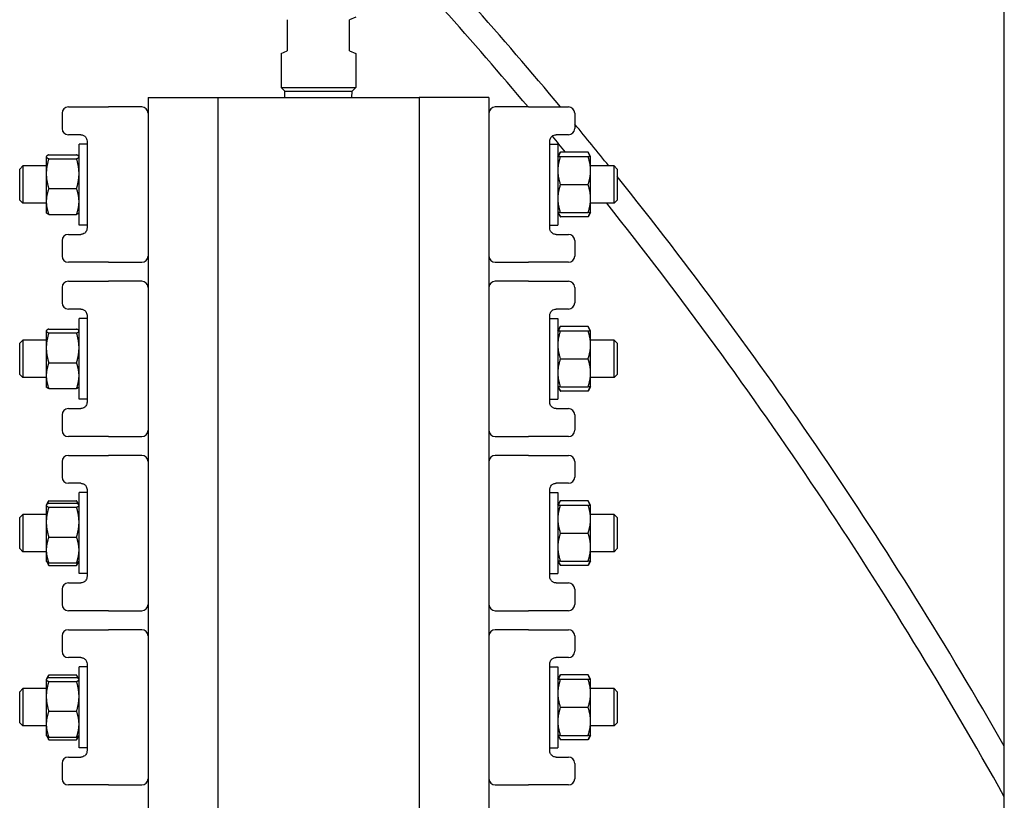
# Model space of a CAD drawing. Header units: inches. Extents: x 5 to 1128, y -85 to 748.
# Tile 282 of 656: x 450 to 460, y 306 to 314. Entities that reach past the tile are written whole.
import ezdxf

# ---------------------------------------------------------------- set-up
doc = ezdxf.new("R2010")
doc.units = ezdxf.units.IN
doc.header["$LTSCALE"] = 32
doc.header["$MEASUREMENT"] = 0
doc.layers.add('Visible (ANSI)', color=7, linetype='Continuous', lineweight=30)

msp = doc.modelspace()

# ---------------------------------------------------------------- linework, layer by layer
at = {"layer": 'Visible (ANSI)'}
for p, q in [((459.86201, 293.09617), (459.86201, 318.99617)), ((453.34951, 313.85331), (453.28701, 313.82742)), ((452.66201, 313.82742), (452.66201, 313.51492)), ((453.28701, 313.51492), (453.28701, 313.82742)), ((452.59951, 313.48903), (452.66201, 313.51492)), ((452.59951, 313.48903), (452.59951, 313.14617)), ((453.28701, 313.51492), (453.34951, 313.48903)), ((453.34951, 313.48903), (453.34951, 313.14617)), ((452.59951, 313.14617), (453.34951, 313.14617)), ((452.63701, 313.10867), (452.59951, 313.14617)), ((453.31201, 313.10867), (453.34951, 313.14617)), ((451.26301, 313.04617), (451.96301, 313.04617)), ((451.26301, 313.04617), (451.26301, 299.04617)), ((451.96301, 313.04617), (453.98601, 313.04617)), ((451.96301, 313.04617), (451.96301, 299.04617)), ((452.63701, 313.10867), (453.31201, 313.10867)), ((452.63865, 313.04617), (452.63701, 313.10867)), ((453.31037, 313.04617), (453.31201, 313.10867)), ((453.98601, 313.04617), (453.98601, 299.04617)), ((454.68601, 313.04617), (453.98601, 313.04617)), ((454.68601, 313.04617), (454.68601, 299.04617)), ((450.46301, 312.95117), (450.81027, 312.95117)), ((450.81027, 312.95117), (450.86575, 312.95117)), ((451.20051, 312.95117), (450.86575, 312.95117)), ((455.08327, 312.95117), (454.74851, 312.95117)), ((455.08327, 312.95117), (455.13875, 312.95117)), ((455.13875, 312.95117), (455.48601, 312.95117)), ((450.40051, 312.88867), (450.40051, 312.73367)), ((455.54851, 312.88867), (455.54851, 312.73367)), ((450.58801, 312.67117), (450.46301, 312.67117)), ((455.48601, 312.67117), (455.36101, 312.67117)), ((450.57051, 311.76467), (450.57051, 312.57767)), ((450.65051, 312.57767), (450.57051, 312.57767)), ((450.65051, 312.60867), (450.65051, 311.73367)), ((455.29851, 311.73367), (455.29851, 312.60867)), ((455.29851, 312.57767), (455.37851, 312.57767)), ((455.37851, 312.57767), (455.37851, 311.76467)), ((450.24151, 312.45267), (450.24273, 312.45478)), ((450.24151, 312.45267), (450.24151, 312.45057)), ((450.24151, 312.45057), (450.24151, 312.28118)), ((450.26665, 312.47037), (450.54537, 312.47037)), ((450.57051, 312.45267), (450.56929, 312.45478)), ((455.37851, 312.45267), (455.40365, 312.49622)), ((455.68237, 312.49622), (455.40365, 312.49622)), ((455.40365, 312.45267), (455.68237, 312.45267)), ((455.70751, 312.45267), (455.68237, 312.49622)), ((455.70751, 312.31192), (455.70751, 312.45267)), ((449.97451, 312.32742), (450.00576, 312.35867)), ((450.00576, 312.35867), (450.00576, 311.98367)), ((450.24151, 312.35867), (450.00576, 312.35867)), ((450.26665, 312.43078), (450.54537, 312.43078)), ((455.94326, 312.35867), (455.70751, 312.35867)), ((455.94326, 311.98367), (455.94326, 312.35867)), ((455.97451, 312.32742), (455.94326, 312.35867)), ((449.97451, 312.01492), (449.97451, 312.32742)), ((450.24151, 312.28118), (450.24151, 312.00177)), ((455.70751, 312.03042), (455.70751, 312.31192)), ((455.97451, 312.32742), (455.97451, 312.01492)), ((455.40365, 312.17117), (455.68237, 312.17117)), ((450.26665, 312.13158), (450.54537, 312.13158)), ((449.97451, 312.01492), (450.00576, 311.98367)), ((450.24151, 311.98367), (450.00576, 311.98367)), ((450.24151, 312.00177), (450.24151, 311.88967)), ((455.70751, 311.88967), (455.70751, 312.03042)), ((455.94326, 311.98367), (455.70751, 311.98367)), ((455.97451, 312.01492), (455.94326, 311.98367)), ((450.24151, 311.88967), (450.24273, 311.88756)), ((450.26665, 311.87197), (450.54537, 311.87197)), ((450.57051, 311.88967), (450.56929, 311.88756)), ((455.37851, 311.88967), (455.40365, 311.84612)), ((455.40365, 311.88967), (455.68237, 311.88967)), ((455.70751, 311.88967), (455.68237, 311.84612)), ((450.65051, 311.76467), (450.57051, 311.76467)), ((455.29851, 311.76467), (455.37851, 311.76467)), ((455.68237, 311.84612), (455.40365, 311.84612)), ((450.46301, 311.67117), (450.58801, 311.67117)), ((455.36101, 311.67117), (455.48601, 311.67117)), ((450.40051, 311.60867), (450.40051, 311.45367)), ((455.54851, 311.60867), (455.54851, 311.45367)), ((450.81027, 311.39117), (450.46301, 311.39117)), ((450.86575, 311.39117), (450.81027, 311.39117)), ((450.86575, 311.39117), (451.20051, 311.39117)), ((454.74851, 311.39117), (455.08327, 311.39117)), ((455.13875, 311.39117), (455.08327, 311.39117)), ((455.48601, 311.39117), (455.13875, 311.39117)), ((450.46301, 311.20117), (450.81027, 311.20117)), ((450.81027, 311.20117), (450.86575, 311.20117)), ((451.20051, 311.20117), (450.86575, 311.20117)), ((455.08327, 311.20117), (454.74851, 311.20117)), ((455.08327, 311.20117), (455.13875, 311.20117)), ((455.13875, 311.20117), (455.48601, 311.20117)), ((450.40051, 311.13867), (450.40051, 310.98367)), ((455.54851, 311.13867), (455.54851, 310.98367)), ((450.58801, 310.92117), (450.46301, 310.92117)), ((455.48601, 310.92117), (455.36101, 310.92117)), ((450.57051, 310.01467), (450.57051, 310.82767)), ((450.65051, 310.82767), (450.57051, 310.82767)), ((450.65051, 310.85867), (450.65051, 309.98367)), ((455.29851, 309.98367), (455.29851, 310.85867)), ((455.29851, 310.82767), (455.37851, 310.82767)), ((455.37851, 310.82767), (455.37851, 310.01467)), ((450.24151, 310.70267), (450.24273, 310.70478)), ((450.24151, 310.70267), (450.24151, 310.70057)), ((450.24151, 310.70057), (450.24151, 310.53118)), ((450.26665, 310.72037), (450.54537, 310.72037)), ((450.26665, 310.68078), (450.54537, 310.68078)), ((450.57051, 310.70267), (450.56929, 310.70478)), ((455.37851, 310.70267), (455.40365, 310.74622)), ((455.68237, 310.74622), (455.40365, 310.74622)), ((455.40365, 310.70267), (455.68237, 310.70267)), ((455.70751, 310.70267), (455.68237, 310.74622)), ((455.70751, 310.56192), (455.70751, 310.70267)), ((449.97451, 310.57742), (450.00576, 310.60867)), ((449.97451, 310.26492), (449.97451, 310.57742)), ((450.00576, 310.60867), (450.00576, 310.23367)), ((450.24151, 310.60867), (450.00576, 310.60867)), ((455.94326, 310.60867), (455.70751, 310.60867)), ((455.94326, 310.23367), (455.94326, 310.60867)), ((455.97451, 310.57742), (455.94326, 310.60867)), ((455.97451, 310.57742), (455.97451, 310.26492)), ((450.24151, 310.53118), (450.24151, 310.25177)), ((455.70751, 310.28042), (455.70751, 310.56192)), ((450.26665, 310.38158), (450.54537, 310.38158)), ((455.40365, 310.42117), (455.68237, 310.42117)), ((455.70751, 310.13967), (455.70751, 310.28042)), ((449.97451, 310.26492), (450.00576, 310.23367)), ((450.24151, 310.23367), (450.00576, 310.23367)), ((450.24151, 310.25177), (450.24151, 310.13967)), ((455.94326, 310.23367), (455.70751, 310.23367)), ((455.97451, 310.26492), (455.94326, 310.23367)), ((450.24151, 310.13967), (450.24273, 310.13756)), ((450.26665, 310.12197), (450.54537, 310.12197)), ((450.57051, 310.13967), (450.56929, 310.13756)), ((455.37851, 310.13967), (455.40365, 310.09612)), ((455.40365, 310.13967), (455.68237, 310.13967)), ((455.68237, 310.09612), (455.40365, 310.09612)), ((455.70751, 310.13967), (455.68237, 310.09612)), ((450.65051, 310.01467), (450.57051, 310.01467)), ((455.29851, 310.01467), (455.37851, 310.01467)), ((450.46301, 309.92117), (450.58801, 309.92117)), ((455.36101, 309.92117), (455.48601, 309.92117)), ((450.40051, 309.85867), (450.40051, 309.70367)), ((455.54851, 309.85867), (455.54851, 309.70367)), ((450.81027, 309.64117), (450.46301, 309.64117)), ((450.86575, 309.64117), (450.81027, 309.64117)), ((450.86575, 309.64117), (451.20051, 309.64117)), ((454.74851, 309.64117), (455.08327, 309.64117)), ((455.13875, 309.64117), (455.08327, 309.64117)), ((455.48601, 309.64117), (455.13875, 309.64117)), ((450.40051, 309.38867), (450.40051, 309.23367)), ((450.46301, 309.45117), (450.81027, 309.45117)), ((450.81027, 309.45117), (450.86575, 309.45117)), ((451.20051, 309.45117), (450.86575, 309.45117)), ((455.08327, 309.45117), (454.74851, 309.45117)), ((455.08327, 309.45117), (455.13875, 309.45117)), ((455.13875, 309.45117), (455.48601, 309.45117)), ((455.54851, 309.38867), (455.54851, 309.23367)), ((450.58801, 309.17117), (450.46301, 309.17117)), ((450.65051, 309.10867), (450.65051, 308.23367)), ((455.29851, 308.23367), (455.29851, 309.10867)), ((455.48601, 309.17117), (455.36101, 309.17117)), ((450.24273, 308.95478), (450.26375, 308.99119)), ((450.26665, 308.99609), (450.54537, 308.99609)), ((450.56929, 308.95478), (450.54827, 308.99119)), ((450.57051, 308.26467), (450.57051, 309.07767)), ((450.65051, 309.07767), (450.57051, 309.07767)), ((455.29851, 309.07767), (455.37851, 309.07767)), ((455.37851, 309.07767), (455.37851, 308.26467)), ((455.37851, 308.95267), (455.40365, 308.99622)), ((455.68237, 308.99622), (455.40365, 308.99622)), ((455.70751, 308.95267), (455.68237, 308.99622)), ((450.24151, 308.95267), (450.24273, 308.95478)), ((450.24151, 308.95267), (450.24151, 308.95057)), ((450.24151, 308.95057), (450.24151, 308.78118)), ((450.26665, 308.97037), (450.54537, 308.97037)), ((450.26665, 308.93078), (450.54537, 308.93078)), ((450.57051, 308.95267), (450.56929, 308.95478)), ((455.40365, 308.95267), (455.68237, 308.95267)), ((455.70751, 308.81192), (455.70751, 308.95267)), ((449.97451, 308.82742), (450.00576, 308.85867)), ((449.97451, 308.51492), (449.97451, 308.82742)), ((450.00576, 308.85867), (450.00576, 308.48367)), ((450.24151, 308.85867), (450.00576, 308.85867)), ((455.94326, 308.85867), (455.70751, 308.85867)), ((455.70751, 308.53042), (455.70751, 308.81192)), ((455.94326, 308.48367), (455.94326, 308.85867)), ((455.97451, 308.82742), (455.94326, 308.85867)), ((455.97451, 308.82742), (455.97451, 308.51492)), ((450.24151, 308.78118), (450.24151, 308.50177)), ((450.26665, 308.63158), (450.54537, 308.63158)), ((455.40365, 308.67117), (455.68237, 308.67117)), ((449.97451, 308.51492), (450.00576, 308.48367)), ((450.24151, 308.50177), (450.24151, 308.38967)), ((455.70751, 308.38967), (455.70751, 308.53042)), ((455.97451, 308.51492), (455.94326, 308.48367)), ((450.24151, 308.48367), (450.00576, 308.48367)), ((455.94326, 308.48367), (455.70751, 308.48367)), ((450.24151, 308.38967), (450.24273, 308.38756)), ((450.24273, 308.38756), (450.26375, 308.35115)), ((450.26665, 308.37197), (450.54537, 308.37197)), ((450.26665, 308.34625), (450.54537, 308.34625)), ((450.56929, 308.38756), (450.54827, 308.35115)), ((450.57051, 308.38967), (450.56929, 308.38756)), ((455.37851, 308.38967), (455.40365, 308.34612)), ((455.40365, 308.38967), (455.68237, 308.38967)), ((455.68237, 308.34612), (455.40365, 308.34612)), ((455.70751, 308.38967), (455.68237, 308.34612)), ((450.65051, 308.26467), (450.57051, 308.26467)), ((455.29851, 308.26467), (455.37851, 308.26467)), ((450.40051, 308.10867), (450.40051, 307.95367)), ((450.46301, 308.17117), (450.58801, 308.17117)), ((455.36101, 308.17117), (455.48601, 308.17117)), ((455.54851, 308.10867), (455.54851, 307.95367)), ((450.81027, 307.89117), (450.46301, 307.89117)), ((450.86575, 307.89117), (450.81027, 307.89117)), ((450.86575, 307.89117), (451.20051, 307.89117)), ((454.74851, 307.89117), (455.08327, 307.89117)), ((455.13875, 307.89117), (455.08327, 307.89117)), ((455.48601, 307.89117), (455.13875, 307.89117)), ((450.46301, 307.70117), (450.81027, 307.70117)), ((450.81027, 307.70117), (450.86575, 307.70117)), ((451.20051, 307.70117), (450.86575, 307.70117)), ((455.08327, 307.70117), (454.74851, 307.70117)), ((455.08327, 307.70117), (455.13875, 307.70117)), ((455.13875, 307.70117), (455.48601, 307.70117)), ((450.40051, 307.63867), (450.40051, 307.48367)), ((455.54851, 307.63867), (455.54851, 307.48367)), ((450.58801, 307.42117), (450.46301, 307.42117)), ((455.48601, 307.42117), (455.36101, 307.42117)), ((450.57051, 306.51467), (450.57051, 307.32767)), ((450.65051, 307.32767), (450.57051, 307.32767)), ((450.65051, 307.35867), (450.65051, 306.48367)), ((455.29851, 306.48367), (455.29851, 307.35867)), ((455.29851, 307.32767), (455.37851, 307.32767)), ((455.37851, 307.32767), (455.37851, 306.51467)), ((450.24151, 307.20267), (450.24273, 307.20478)), ((450.24273, 307.20478), (450.26375, 307.24119)), ((450.26665, 307.24609), (450.54537, 307.24609)), ((450.26665, 307.22037), (450.54537, 307.22037)), ((450.56929, 307.20478), (450.54827, 307.24119)), ((450.57051, 307.20267), (450.56929, 307.20478)), ((455.37851, 307.20267), (455.40365, 307.24622)), ((455.68237, 307.24622), (455.40365, 307.24622)), ((455.70751, 307.20267), (455.68237, 307.24622)), ((449.97451, 307.07742), (450.00576, 307.10867)), ((450.00576, 307.10867), (450.00576, 306.73367)), ((450.24151, 307.10867), (450.00576, 307.10867)), ((450.24151, 307.20267), (450.24151, 307.20057)), ((450.24151, 307.20057), (450.24151, 307.03118)), ((450.26665, 307.18078), (450.54537, 307.18078)), ((455.40365, 307.20267), (455.68237, 307.20267)), ((455.70751, 307.06192), (455.70751, 307.20267)), ((455.94326, 307.10867), (455.70751, 307.10867)), ((455.94326, 306.73367), (455.94326, 307.10867)), ((455.97451, 307.07742), (455.94326, 307.10867)), ((449.97451, 306.76492), (449.97451, 307.07742)), ((450.24151, 307.03118), (450.24151, 306.75177)), ((455.70751, 306.78042), (455.70751, 307.06192)), ((455.97451, 307.07742), (455.97451, 306.76492)), ((455.40365, 306.92117), (455.68237, 306.92117)), ((450.26665, 306.88158), (450.54537, 306.88158)), ((449.97451, 306.76492), (450.00576, 306.73367)), ((450.24151, 306.73367), (450.00576, 306.73367)), ((450.24151, 306.75177), (450.24151, 306.63967)), ((455.70751, 306.63967), (455.70751, 306.78042)), ((455.94326, 306.73367), (455.70751, 306.73367)), ((455.97451, 306.76492), (455.94326, 306.73367)), ((450.24151, 306.63967), (450.24273, 306.63756)), ((450.24273, 306.63756), (450.26375, 306.60115)), ((450.26665, 306.62197), (450.54537, 306.62197)), ((450.56929, 306.63756), (450.54827, 306.60115)), ((450.57051, 306.63967), (450.56929, 306.63756)), ((455.37851, 306.63967), (455.40365, 306.59612)), ((455.40365, 306.63967), (455.68237, 306.63967)), ((455.70751, 306.63967), (455.68237, 306.59612)), ((450.26665, 306.59625), (450.54537, 306.59625)), ((450.65051, 306.51467), (450.57051, 306.51467)), ((455.29851, 306.51467), (455.37851, 306.51467)), ((455.68237, 306.59612), (455.40365, 306.59612)), ((450.46301, 306.42117), (450.58801, 306.42117)), ((455.36101, 306.42117), (455.48601, 306.42117)), ((450.40051, 306.35867), (450.40051, 306.20367)), ((455.54851, 306.35867), (455.54851, 306.20367)), ((450.81027, 306.14117), (450.46301, 306.14117)), ((450.86575, 306.14117), (450.81027, 306.14117)), ((450.86575, 306.14117), (451.20051, 306.14117)), ((454.74851, 306.14117), (455.08327, 306.14117)), ((455.13875, 306.14117), (455.08327, 306.14117)), ((455.48601, 306.14117), (455.13875, 306.14117))]:
    msp.add_line(p, q, dxfattribs=at)
for centre, radius, start, end in [((421.12125, 284.39305), 44.62029, 39.793715, 43.32507), ((421.12125, 284.39305), 44.37029, 40.063153, 43.418924), ((450.46301, 312.88867), 0.0625, 90, 180), ((451.20051, 312.88867), 0.0625, 0, 90), ((454.74851, 312.88867), 0.0625, 90, 180), ((455.48601, 312.88867), 0.0625, 0, 90), ((421.12125, 284.39305), 44.62029, 38.810506, 39.505763), ((450.46301, 312.73367), 0.0625, 180, 270), ((421.12125, 284.39305), 44.37029, 39.299792, 39.571209), ((455.48601, 312.73367), 0.0625, 270, 0), ((421.12125, 284.39305), 44.62029, 29.746183, 38.637881), ((421.12125, 284.39305), 44.37029, 29.176296, 38.449635), ((450.46301, 311.60867), 0.0625, 90, 180), ((455.48601, 311.60867), 0.0625, 0, 90), ((450.46301, 311.45367), 0.0625, 180, 270), ((451.20051, 311.45367), 0.0625, 270, 0), ((454.74851, 311.45367), 0.0625, 180, 270), ((455.48601, 311.45367), 0.0625, 270, 0), ((450.46301, 311.13867), 0.0625, 90, 180), ((451.20051, 311.13867), 0.0625, 0, 90), ((454.74851, 311.13867), 0.0625, 90, 180), ((455.48601, 311.13867), 0.0625, 0, 90), ((450.46301, 310.98367), 0.0625, 180, 270), ((455.48601, 310.98367), 0.0625, 270, 0), ((450.46301, 309.85867), 0.0625, 90, 180), ((455.48601, 309.85867), 0.0625, 0, 90), ((450.46301, 309.70367), 0.0625, 180, 270), ((451.20051, 309.70367), 0.0625, 270, 0), ((454.74851, 309.70367), 0.0625, 180, 270), ((455.48601, 309.70367), 0.0625, 270, 0), ((450.46301, 309.38867), 0.0625, 90, 180), ((451.20051, 309.38867), 0.0625, 0, 90), ((454.74851, 309.38867), 0.0625, 90, 180), ((455.48601, 309.38867), 0.0625, 0, 90), ((450.46301, 309.23367), 0.0625, 180, 270), ((455.48601, 309.23367), 0.0625, 270, 0), ((450.46301, 308.10867), 0.0625, 90, 180), ((455.48601, 308.10867), 0.0625, 0, 90), ((450.46301, 307.95367), 0.0625, 180, 270), ((451.20051, 307.95367), 0.0625, 270, 0), ((454.74851, 307.95367), 0.0625, 180, 270), ((455.48601, 307.95367), 0.0625, 270, 0), ((450.46301, 307.63867), 0.0625, 90, 180), ((451.20051, 307.63867), 0.0625, 0, 90), ((454.74851, 307.63867), 0.0625, 90, 180), ((455.48601, 307.63867), 0.0625, 0, 90), ((450.46301, 307.48367), 0.0625, 180, 270), ((455.48601, 307.48367), 0.0625, 270, 0), ((450.46301, 306.35867), 0.0625, 90, 180), ((455.48601, 306.35867), 0.0625, 0, 90), ((450.46301, 306.20367), 0.0625, 180, 270), ((451.20051, 306.20367), 0.0625, 270, 0), ((454.74851, 306.20367), 0.0625, 180, 270), ((455.48601, 306.20367), 0.0625, 270, 0)]:
    msp.add_arc(centre, radius, start, end, dxfattribs=at)
for points, knots in [([(450.58801, 312.67117), (450.59282, 312.67117), (450.59788, 312.67062), (450.61144, 312.66725), (450.62026, 312.66324), (450.63578, 312.65014), (450.64252, 312.64132), (450.6491, 312.62376), (450.65051, 312.61623), (450.65051, 312.60867)], [0, 0, 0, 0, 0.12205237, 0.12205237, 0.31733615, 0.31733615, 0.49818613, 0.49818613, 0.61333736, 0.61333736, 0.61333736, 0.61333736]), ([(455.29851, 312.60867), (455.29851, 312.61214), (455.2988, 312.61561), (455.30028, 312.62444), (455.30191, 312.62967), (455.30693, 312.64073), (455.31068, 312.64625), (455.31941, 312.65579), (455.32443, 312.65969), (455.33671, 312.66685), (455.34404, 312.66923), (455.35441, 312.67092), (455.35777, 312.67117), (455.36101, 312.67117)], [0, 0, 0, 0, 0.05287288, 0.05287288, 0.1374695, 0.1374695, 0.2474451, 0.2474451, 0.36526508, 0.36526508, 0.53100521, 0.53100521, 0.613329, 0.613329, 0.613329, 0.613329]), ([(450.65051, 311.73367), (450.65051, 311.7302), (450.65022, 311.72673), (450.64874, 311.7179), (450.64711, 311.71267), (450.6421, 311.7016), (450.63834, 311.69609), (450.62961, 311.68655), (450.62459, 311.68265), (450.61231, 311.67549), (450.60498, 311.67311), (450.59461, 311.67142), (450.59125, 311.67117), (450.58801, 311.67117)], [0, 0, 0, 0, 0.05287288, 0.05287288, 0.1374695, 0.1374695, 0.2474451, 0.2474451, 0.36528945, 0.36528945, 0.53104907, 0.53104907, 0.613329, 0.613329, 0.613329, 0.613329]), ([(455.36101, 311.67117), (455.3562, 311.67117), (455.35114, 311.67172), (455.33758, 311.67509), (455.32876, 311.67911), (455.31324, 311.69221), (455.30649, 311.70104), (455.29992, 311.71859), (455.29851, 311.72612), (455.29851, 311.73367)], [0, 0, 0, 0, 0.12208473, 0.12208473, 0.31742031, 0.31742031, 0.4982594, 0.4982594, 0.61333736, 0.61333736, 0.61333736, 0.61333736]), ([(450.58801, 310.92117), (450.59282, 310.92117), (450.59788, 310.92062), (450.61144, 310.91725), (450.62026, 310.91324), (450.63578, 310.90014), (450.64252, 310.89132), (450.6491, 310.87376), (450.65051, 310.86623), (450.65051, 310.85867)], [0, 0, 0, 0, 0.12205237, 0.12205237, 0.31733615, 0.31733615, 0.49818613, 0.49818613, 0.61333736, 0.61333736, 0.61333736, 0.61333736]), ([(455.29851, 310.85867), (455.29851, 310.86214), (455.2988, 310.86561), (455.30028, 310.87444), (455.30191, 310.87967), (455.30693, 310.89073), (455.31068, 310.89625), (455.31941, 310.90579), (455.32443, 310.90969), (455.33671, 310.91685), (455.34404, 310.91923), (455.35441, 310.92092), (455.35777, 310.92117), (455.36101, 310.92117)], [0, 0, 0, 0, 0.05287288, 0.05287288, 0.1374695, 0.1374695, 0.2474451, 0.2474451, 0.36526508, 0.36526508, 0.53100521, 0.53100521, 0.613329, 0.613329, 0.613329, 0.613329]), ([(450.65051, 309.98367), (450.65051, 309.9802), (450.65022, 309.97673), (450.64874, 309.9679), (450.64711, 309.96267), (450.6421, 309.9516), (450.63834, 309.94609), (450.62961, 309.93655), (450.62459, 309.93265), (450.61231, 309.92549), (450.60498, 309.92311), (450.59461, 309.92142), (450.59125, 309.92117), (450.58801, 309.92117)], [0, 0, 0, 0, 0.05287288, 0.05287288, 0.1374695, 0.1374695, 0.2474451, 0.2474451, 0.36528945, 0.36528945, 0.53104907, 0.53104907, 0.613329, 0.613329, 0.613329, 0.613329]), ([(455.36101, 309.92117), (455.3562, 309.92117), (455.35114, 309.92172), (455.33758, 309.92509), (455.32876, 309.92911), (455.31324, 309.94221), (455.30649, 309.95104), (455.29992, 309.96859), (455.29851, 309.97612), (455.29851, 309.98367)], [0, 0, 0, 0, 0.12208473, 0.12208473, 0.31742031, 0.31742031, 0.4982594, 0.4982594, 0.61333736, 0.61333736, 0.61333736, 0.61333736]), ([(450.58801, 309.17117), (450.59282, 309.17117), (450.59788, 309.17062), (450.61144, 309.16725), (450.62026, 309.16324), (450.63578, 309.15014), (450.64252, 309.14132), (450.6491, 309.12376), (450.65051, 309.11623), (450.65051, 309.10867)], [0, 0, 0, 0, 0.12205237, 0.12205237, 0.31733615, 0.31733615, 0.49818613, 0.49818613, 0.61333736, 0.61333736, 0.61333736, 0.61333736]), ([(455.29851, 309.10867), (455.29851, 309.11214), (455.2988, 309.11561), (455.30028, 309.12444), (455.30191, 309.12967), (455.30693, 309.14073), (455.31068, 309.14625), (455.31941, 309.15579), (455.32443, 309.15969), (455.33671, 309.16685), (455.34404, 309.16923), (455.35441, 309.17092), (455.35777, 309.17117), (455.36101, 309.17117)], [0, 0, 0, 0, 0.05287288, 0.05287288, 0.1374695, 0.1374695, 0.2474451, 0.2474451, 0.36526508, 0.36526508, 0.53100521, 0.53100521, 0.613329, 0.613329, 0.613329, 0.613329]), ([(450.65051, 308.23367), (450.65051, 308.2302), (450.65022, 308.22673), (450.64874, 308.2179), (450.64711, 308.21267), (450.6421, 308.2016), (450.63834, 308.19609), (450.62961, 308.18655), (450.62459, 308.18265), (450.61231, 308.17549), (450.60498, 308.17311), (450.59461, 308.17142), (450.59125, 308.17117), (450.58801, 308.17117)], [0, 0, 0, 0, 0.05287288, 0.05287288, 0.1374695, 0.1374695, 0.2474451, 0.2474451, 0.36528945, 0.36528945, 0.53104907, 0.53104907, 0.613329, 0.613329, 0.613329, 0.613329]), ([(455.36101, 308.17117), (455.3562, 308.17117), (455.35114, 308.17172), (455.33758, 308.17509), (455.32876, 308.17911), (455.31324, 308.19221), (455.30649, 308.20104), (455.29992, 308.21859), (455.29851, 308.22612), (455.29851, 308.23367)], [0, 0, 0, 0, 0.12208473, 0.12208473, 0.31742031, 0.31742031, 0.4982594, 0.4982594, 0.61333736, 0.61333736, 0.61333736, 0.61333736]), ([(450.58801, 307.42117), (450.59282, 307.42117), (450.59788, 307.42062), (450.61144, 307.41725), (450.62026, 307.41324), (450.63578, 307.40014), (450.64252, 307.39132), (450.6491, 307.37376), (450.65051, 307.36623), (450.65051, 307.35867)], [0, 0, 0, 0, 0.12205237, 0.12205237, 0.31733615, 0.31733615, 0.49818613, 0.49818613, 0.61333736, 0.61333736, 0.61333736, 0.61333736]), ([(455.29851, 307.35867), (455.29851, 307.36214), (455.2988, 307.36561), (455.30028, 307.37444), (455.30191, 307.37967), (455.30693, 307.39073), (455.31068, 307.39625), (455.31941, 307.40579), (455.32443, 307.40969), (455.33671, 307.41685), (455.34404, 307.41923), (455.35441, 307.42092), (455.35777, 307.42117), (455.36101, 307.42117)], [0, 0, 0, 0, 0.05287288, 0.05287288, 0.1374695, 0.1374695, 0.2474451, 0.2474451, 0.36526508, 0.36526508, 0.53100521, 0.53100521, 0.613329, 0.613329, 0.613329, 0.613329]), ([(450.65051, 306.48367), (450.65051, 306.4802), (450.65022, 306.47673), (450.64874, 306.4679), (450.64711, 306.46267), (450.6421, 306.4516), (450.63834, 306.44609), (450.62961, 306.43655), (450.62459, 306.43265), (450.61231, 306.42549), (450.60498, 306.42311), (450.59461, 306.42142), (450.59125, 306.42117), (450.58801, 306.42117)], [0, 0, 0, 0, 0.05287288, 0.05287288, 0.1374695, 0.1374695, 0.2474451, 0.2474451, 0.36528945, 0.36528945, 0.53104907, 0.53104907, 0.613329, 0.613329, 0.613329, 0.613329]), ([(455.36101, 306.42117), (455.3562, 306.42117), (455.35114, 306.42172), (455.33758, 306.42509), (455.32876, 306.42911), (455.31324, 306.44221), (455.30649, 306.45104), (455.29992, 306.46859), (455.29851, 306.47612), (455.29851, 306.48367)], [0, 0, 0, 0, 0.12208473, 0.12208473, 0.31742031, 0.31742031, 0.4982594, 0.4982594, 0.61333736, 0.61333736, 0.61333736, 0.61333736])]:
    msp.add_open_spline(points, degree=3, knots=knots, dxfattribs=at)
for points, weights in [([(450.26665, 312.47037), (450.24151, 312.45976), (450.24151, 312.45057)], [1, 1.0379548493, 1]), ([(450.24151, 312.45057), (450.24151, 312.44139), (450.26665, 312.43078)], [1, 1.0379548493, 1]), ([(450.57051, 312.45057), (450.57051, 312.45976), (450.54537, 312.47037)], [1, 1.0379548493, 1]), ([(450.54537, 312.43078), (450.57051, 312.44139), (450.57051, 312.45057)], [1, 1.0379548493, 1]), ([(455.37851, 312.45267), (455.37851, 312.45267), (455.40365, 312.45267)], [1, 1.0379548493, 1]), ([(455.40365, 312.45267), (455.37851, 312.37724), (455.37851, 312.31192)], [1, 1.0379548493, 1]), ([(455.40365, 312.49622), (455.3904, 312.47326), (455.38424, 312.45267)], [1, 1.01965956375, 1.01895290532]), ([(455.70178, 312.45267), (455.69563, 312.47326), (455.68237, 312.49622)], [1.01895290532, 1.01965956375, 1]), ([(455.68237, 312.45267), (455.70751, 312.45267), (455.70751, 312.45267)], [1, 1.0379548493, 1]), ([(455.70751, 312.31192), (455.70751, 312.37724), (455.68237, 312.45267)], [1, 1.0379548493, 1]), ([(450.26665, 312.43078), (450.24151, 312.35061), (450.24151, 312.28118)], [1, 1.0379548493, 1]), ([(450.57051, 312.28118), (450.57051, 312.35061), (450.54537, 312.43078)], [1, 1.0379548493, 1]), ([(450.24151, 312.28118), (450.24151, 312.21175), (450.26665, 312.13158)], [1, 1.0379548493, 1]), ([(450.54537, 312.13158), (450.57051, 312.21175), (450.57051, 312.28118)], [1, 1.0379548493, 1]), ([(455.37851, 312.31192), (455.37851, 312.2466), (455.40365, 312.17117)], [1, 1.0379548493, 1]), ([(455.68237, 312.17117), (455.70751, 312.2466), (455.70751, 312.31192)], [1, 1.0379548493, 1]), ([(455.40365, 312.17117), (455.37851, 312.09574), (455.37851, 312.03042)], [1, 1.0379548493, 1]), ([(455.70751, 312.03042), (455.70751, 312.09574), (455.68237, 312.17117)], [1, 1.0379548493, 1]), ([(450.26665, 312.13158), (450.24151, 312.06202), (450.24151, 312.00177)], [1, 1.0379548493, 1]), ([(450.57051, 312.00177), (450.57051, 312.06202), (450.54537, 312.13158)], [1, 1.0379548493, 1]), ([(450.24151, 312.00177), (450.24151, 311.94153), (450.26665, 311.87197)], [1, 1.0379548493, 1]), ([(450.54537, 311.87197), (450.57051, 311.94153), (450.57051, 312.00177)], [1, 1.0379548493, 1]), ([(455.37851, 312.03042), (455.37851, 311.9651), (455.40365, 311.88967)], [1, 1.0379548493, 1]), ([(455.68237, 311.88967), (455.70751, 311.9651), (455.70751, 312.03042)], [1, 1.0379548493, 1]), ([(450.26665, 311.87197), (450.24692, 311.88029), (450.24273, 311.88756)], [1, 1.02954253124, 1.01309562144]), ([(450.56929, 311.88756), (450.5651, 311.88029), (450.54537, 311.87197)], [1.01309562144, 1.02954253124, 1]), ([(455.40365, 311.88967), (455.37851, 311.88967), (455.37851, 311.88967)], [1, 1.0379548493, 1]), ([(455.38424, 311.88967), (455.3904, 311.86908), (455.40365, 311.84612)], [1.01895290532, 1.01965956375, 1]), ([(455.70751, 311.88967), (455.70751, 311.88967), (455.68237, 311.88967)], [1, 1.0379548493, 1]), ([(455.68237, 311.84612), (455.69563, 311.86908), (455.70178, 311.88967)], [1, 1.01965956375, 1.01895290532]), ([(450.26665, 310.72037), (450.24151, 310.70976), (450.24151, 310.70057)], [1, 1.0379548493, 1]), ([(450.24151, 310.70057), (450.24151, 310.69139), (450.26665, 310.68078)], [1, 1.0379548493, 1]), ([(450.26665, 310.68078), (450.24151, 310.60061), (450.24151, 310.53118)], [1, 1.0379548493, 1]), ([(450.57051, 310.70057), (450.57051, 310.70976), (450.54537, 310.72037)], [1, 1.0379548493, 1]), ([(450.54537, 310.68078), (450.57051, 310.69139), (450.57051, 310.70057)], [1, 1.0379548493, 1]), ([(450.57051, 310.53118), (450.57051, 310.60061), (450.54537, 310.68078)], [1, 1.0379548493, 1]), ([(455.37851, 310.70267), (455.37851, 310.70267), (455.40365, 310.70267)], [1, 1.0379548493, 1]), ([(455.40365, 310.70267), (455.37851, 310.62724), (455.37851, 310.56192)], [1, 1.0379548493, 1]), ([(455.40365, 310.74622), (455.3904, 310.72326), (455.38424, 310.70267)], [1, 1.01965956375, 1.01895290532]), ([(455.70178, 310.70267), (455.69563, 310.72326), (455.68237, 310.74622)], [1.01895290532, 1.01965956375, 1]), ([(455.68237, 310.70267), (455.70751, 310.70267), (455.70751, 310.70267)], [1, 1.0379548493, 1]), ([(455.70751, 310.56192), (455.70751, 310.62724), (455.68237, 310.70267)], [1, 1.0379548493, 1]), ([(450.24151, 310.53118), (450.24151, 310.46175), (450.26665, 310.38158)], [1, 1.0379548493, 1]), ([(450.54537, 310.38158), (450.57051, 310.46175), (450.57051, 310.53118)], [1, 1.0379548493, 1]), ([(455.37851, 310.56192), (455.37851, 310.4966), (455.40365, 310.42117)], [1, 1.0379548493, 1]), ([(455.68237, 310.42117), (455.70751, 310.4966), (455.70751, 310.56192)], [1, 1.0379548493, 1]), ([(450.26665, 310.38158), (450.24151, 310.31202), (450.24151, 310.25177)], [1, 1.0379548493, 1]), ([(450.57051, 310.25177), (450.57051, 310.31202), (450.54537, 310.38158)], [1, 1.0379548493, 1]), ([(455.40365, 310.42117), (455.37851, 310.34574), (455.37851, 310.28042)], [1, 1.0379548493, 1]), ([(455.70751, 310.28042), (455.70751, 310.34574), (455.68237, 310.42117)], [1, 1.0379548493, 1]), ([(455.37851, 310.28042), (455.37851, 310.2151), (455.40365, 310.13967)], [1, 1.0379548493, 1]), ([(455.68237, 310.13967), (455.70751, 310.2151), (455.70751, 310.28042)], [1, 1.0379548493, 1]), ([(450.24151, 310.25177), (450.24151, 310.19153), (450.26665, 310.12197)], [1, 1.0379548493, 1]), ([(450.54537, 310.12197), (450.57051, 310.19153), (450.57051, 310.25177)], [1, 1.0379548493, 1]), ([(450.26665, 310.12197), (450.24692, 310.13029), (450.24273, 310.13756)], [1, 1.02954253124, 1.01309562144]), ([(450.56929, 310.13756), (450.5651, 310.13029), (450.54537, 310.12197)], [1.01309562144, 1.02954253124, 1]), ([(455.40365, 310.13967), (455.37851, 310.13967), (455.37851, 310.13967)], [1, 1.0379548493, 1]), ([(455.38424, 310.13967), (455.3904, 310.11908), (455.40365, 310.09612)], [1.01895290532, 1.01965956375, 1]), ([(455.70751, 310.13967), (455.70751, 310.13967), (455.68237, 310.13967)], [1, 1.0379548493, 1]), ([(455.68237, 310.09612), (455.69563, 310.11908), (455.70178, 310.13967)], [1, 1.01965956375, 1.01895290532]), ([(450.26665, 308.99609), (450.25566, 308.97798), (450.24959, 308.96152)], [1, 1.01624676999, 1.01858451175]), ([(450.56244, 308.96152), (450.55636, 308.97798), (450.54537, 308.99609)], [1.01858451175, 1.01624676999, 1]), ([(455.40365, 308.99622), (455.3904, 308.97326), (455.38424, 308.95267)], [1, 1.01965956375, 1.01895290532]), ([(455.70178, 308.95267), (455.69563, 308.97326), (455.68237, 308.99622)], [1.01895290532, 1.01965956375, 1]), ([(450.26665, 308.97037), (450.24151, 308.95976), (450.24151, 308.95057)], [1, 1.0379548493, 1]), ([(450.24151, 308.95057), (450.24151, 308.94139), (450.26665, 308.93078)], [1, 1.0379548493, 1]), ([(450.26665, 308.93078), (450.24151, 308.85061), (450.24151, 308.78118)], [1, 1.0379548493, 1]), ([(450.57051, 308.95057), (450.57051, 308.95976), (450.54537, 308.97037)], [1, 1.0379548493, 1]), ([(450.54537, 308.93078), (450.57051, 308.94139), (450.57051, 308.95057)], [1, 1.0379548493, 1]), ([(450.57051, 308.78118), (450.57051, 308.85061), (450.54537, 308.93078)], [1, 1.0379548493, 1]), ([(455.37851, 308.95267), (455.37851, 308.95267), (455.40365, 308.95267)], [1, 1.0379548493, 1]), ([(455.40365, 308.95267), (455.37851, 308.87724), (455.37851, 308.81192)], [1, 1.0379548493, 1]), ([(455.68237, 308.95267), (455.70751, 308.95267), (455.70751, 308.95267)], [1, 1.0379548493, 1]), ([(455.70751, 308.81192), (455.70751, 308.87724), (455.68237, 308.95267)], [1, 1.0379548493, 1]), ([(455.37851, 308.81192), (455.37851, 308.7466), (455.40365, 308.67117)], [1, 1.0379548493, 1]), ([(455.68237, 308.67117), (455.70751, 308.7466), (455.70751, 308.81192)], [1, 1.0379548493, 1]), ([(450.24151, 308.78118), (450.24151, 308.71175), (450.26665, 308.63158)], [1, 1.0379548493, 1]), ([(450.54537, 308.63158), (450.57051, 308.71175), (450.57051, 308.78118)], [1, 1.0379548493, 1]), ([(450.26665, 308.63158), (450.24151, 308.56202), (450.24151, 308.50177)], [1, 1.0379548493, 1]), ([(450.57051, 308.50177), (450.57051, 308.56202), (450.54537, 308.63158)], [1, 1.0379548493, 1]), ([(455.40365, 308.67117), (455.37851, 308.59574), (455.37851, 308.53042)], [1, 1.0379548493, 1]), ([(455.70751, 308.53042), (455.70751, 308.59574), (455.68237, 308.67117)], [1, 1.0379548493, 1]), ([(450.24151, 308.50177), (450.24151, 308.44153), (450.26665, 308.37197)], [1, 1.0379548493, 1]), ([(450.54537, 308.37197), (450.57051, 308.44153), (450.57051, 308.50177)], [1, 1.0379548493, 1]), ([(455.37851, 308.53042), (455.37851, 308.4651), (455.40365, 308.38967)], [1, 1.0379548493, 1]), ([(455.68237, 308.38967), (455.70751, 308.4651), (455.70751, 308.53042)], [1, 1.0379548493, 1]), ([(450.26665, 308.37197), (450.24692, 308.38029), (450.24273, 308.38756)], [1, 1.02954253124, 1.01309562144]), ([(450.25119, 308.37976), (450.25703, 308.36372), (450.26665, 308.34625)], [1.01777583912, 1.01420217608, 1]), ([(450.26665, 308.34625), (450.26515, 308.34872), (450.26375, 308.35115)], [1, 1.00218611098, 1.00412039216]), ([(450.56929, 308.38756), (450.5651, 308.38029), (450.54537, 308.37197)], [1.01309562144, 1.02954253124, 1]), ([(450.54537, 308.34625), (450.555, 308.36372), (450.56084, 308.37976)], [1, 1.01420217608, 1.01777583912]), ([(450.54827, 308.35115), (450.54687, 308.34872), (450.54537, 308.34625)], [1.00412039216, 1.00218611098, 1]), ([(455.40365, 308.38967), (455.37851, 308.38967), (455.37851, 308.38967)], [1, 1.0379548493, 1]), ([(455.38424, 308.38967), (455.3904, 308.36908), (455.40365, 308.34612)], [1.01895290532, 1.01965956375, 1]), ([(455.70751, 308.38967), (455.70751, 308.38967), (455.68237, 308.38967)], [1, 1.0379548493, 1]), ([(455.68237, 308.34612), (455.69563, 308.36908), (455.70178, 308.38967)], [1, 1.01965956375, 1.01895290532]), ([(450.26665, 307.22037), (450.24151, 307.20976), (450.24151, 307.20057)], [1, 1.0379548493, 1]), ([(450.26665, 307.24609), (450.25566, 307.22798), (450.24959, 307.21152)], [1, 1.01624676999, 1.01858451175]), ([(450.56244, 307.21152), (450.55636, 307.22798), (450.54537, 307.24609)], [1.01858451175, 1.01624676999, 1]), ([(450.57051, 307.20057), (450.57051, 307.20976), (450.54537, 307.22037)], [1, 1.0379548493, 1]), ([(455.40365, 307.24622), (455.3904, 307.22326), (455.38424, 307.20267)], [1, 1.01965956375, 1.01895290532]), ([(455.70178, 307.20267), (455.69563, 307.22326), (455.68237, 307.24622)], [1.01895290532, 1.01965956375, 1]), ([(450.24151, 307.20057), (450.24151, 307.19139), (450.26665, 307.18078)], [1, 1.0379548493, 1]), ([(450.26665, 307.18078), (450.24151, 307.10061), (450.24151, 307.03118)], [1, 1.0379548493, 1]), ([(450.54537, 307.18078), (450.57051, 307.19139), (450.57051, 307.20057)], [1, 1.0379548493, 1]), ([(450.57051, 307.03118), (450.57051, 307.10061), (450.54537, 307.18078)], [1, 1.0379548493, 1]), ([(455.37851, 307.20267), (455.37851, 307.20267), (455.40365, 307.20267)], [1, 1.0379548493, 1]), ([(455.40365, 307.20267), (455.37851, 307.12724), (455.37851, 307.06192)], [1, 1.0379548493, 1]), ([(455.68237, 307.20267), (455.70751, 307.20267), (455.70751, 307.20267)], [1, 1.0379548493, 1]), ([(455.70751, 307.06192), (455.70751, 307.12724), (455.68237, 307.20267)], [1, 1.0379548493, 1]), ([(450.24151, 307.03118), (450.24151, 306.96175), (450.26665, 306.88158)], [1, 1.0379548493, 1]), ([(450.54537, 306.88158), (450.57051, 306.96175), (450.57051, 307.03118)], [1, 1.0379548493, 1]), ([(455.37851, 307.06192), (455.37851, 306.9966), (455.40365, 306.92117)], [1, 1.0379548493, 1]), ([(455.68237, 306.92117), (455.70751, 306.9966), (455.70751, 307.06192)], [1, 1.0379548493, 1]), ([(455.40365, 306.92117), (455.37851, 306.84574), (455.37851, 306.78042)], [1, 1.0379548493, 1]), ([(455.70751, 306.78042), (455.70751, 306.84574), (455.68237, 306.92117)], [1, 1.0379548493, 1]), ([(450.26665, 306.88158), (450.24151, 306.81202), (450.24151, 306.75177)], [1, 1.0379548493, 1]), ([(450.57051, 306.75177), (450.57051, 306.81202), (450.54537, 306.88158)], [1, 1.0379548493, 1]), ([(450.24151, 306.75177), (450.24151, 306.69153), (450.26665, 306.62197)], [1, 1.0379548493, 1]), ([(450.54537, 306.62197), (450.57051, 306.69153), (450.57051, 306.75177)], [1, 1.0379548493, 1]), ([(455.37851, 306.78042), (455.37851, 306.7151), (455.40365, 306.63967)], [1, 1.0379548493, 1]), ([(455.68237, 306.63967), (455.70751, 306.7151), (455.70751, 306.78042)], [1, 1.0379548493, 1]), ([(450.26665, 306.62197), (450.24692, 306.63029), (450.24273, 306.63756)], [1, 1.02954253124, 1.01309562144]), ([(450.25119, 306.62976), (450.25703, 306.61372), (450.26665, 306.59625)], [1.01777583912, 1.01420217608, 1]), ([(450.56929, 306.63756), (450.5651, 306.63029), (450.54537, 306.62197)], [1.01309562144, 1.02954253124, 1]), ([(450.54537, 306.59625), (450.555, 306.61372), (450.56084, 306.62976)], [1, 1.01420217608, 1.01777583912]), ([(455.40365, 306.63967), (455.37851, 306.63967), (455.37851, 306.63967)], [1, 1.0379548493, 1]), ([(455.38424, 306.63967), (455.3904, 306.61908), (455.40365, 306.59612)], [1.01895290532, 1.01965956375, 1]), ([(455.70751, 306.63967), (455.70751, 306.63967), (455.68237, 306.63967)], [1, 1.0379548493, 1]), ([(455.68237, 306.59612), (455.69563, 306.61908), (455.70178, 306.63967)], [1, 1.01965956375, 1.01895290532]), ([(450.26665, 306.59625), (450.26515, 306.59872), (450.26375, 306.60115)], [1, 1.00218611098, 1.00412039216]), ([(450.54827, 306.60115), (450.54687, 306.59872), (450.54537, 306.59625)], [1.00412039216, 1.00218611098, 1])]:
    msp.add_rational_spline(points, weights, degree=2, dxfattribs=at)

doc.saveas('drawing.dxf')
